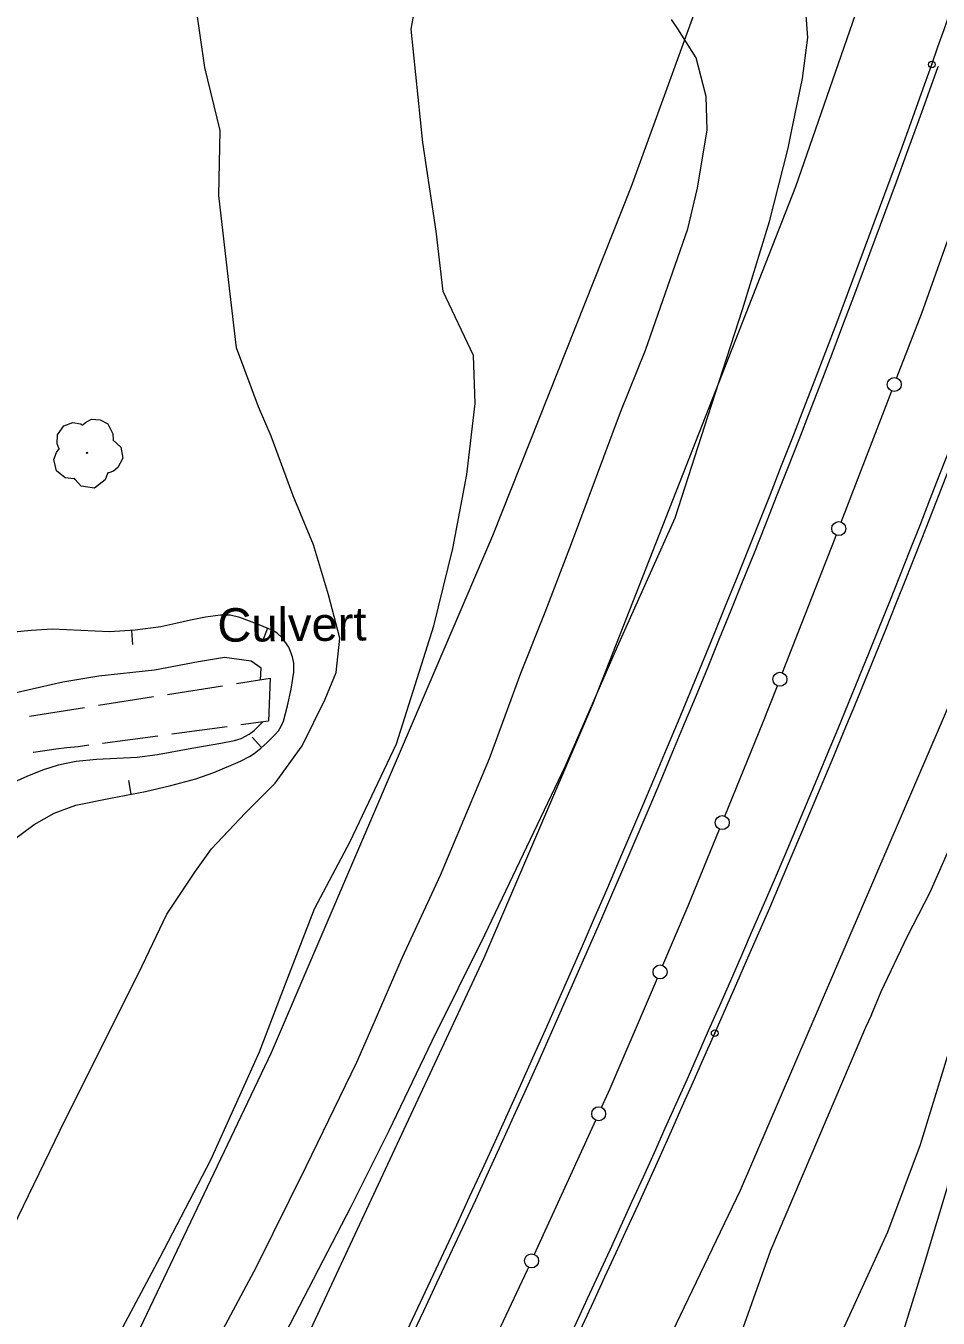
# Model space of a CAD drawing. Extents: x 2361284 to 2366480, y 6976556 to 6985346.
# Drawn here: x 2364793.5 to 2364924.1, y 6979834.6 to 6980019.7 of the extents above; entities that cross this region are included whole.
import ezdxf

# ---------------------------------------------------------------- set-up
doc = ezdxf.new("R2010")
doc.units = 0
doc.header["$LTSCALE"] = 1.9
doc.header["$PDMODE"] = 32
doc.header["$PDSIZE"] = 0.95
for name, color, linetype, lineweight in [('12', 7, 'Continuous', 13), ('13', 7, 'Continuous', 13), ('14', 7, 'Continuous', 13), ('16', 7, 'Continuous', 13), ('3', 7, 'Continuous', 13), ('30', 7, 'Continuous', 13), ('5', 7, 'Continuous', 13), ('6', 7, 'Continuous', 13), ('8', 7, 'Continuous', 13)]:
    doc.layers.add(name, color=color, linetype=linetype, lineweight=lineweight)

msp = doc.modelspace()

# ---------------------------------------------------------------- linework, layer by layer
at = {"layer": '12'}
for points in [[(2364914.517, 6979878.067), (2364915.905, 6979881.39), (2364919.701, 6979889.316), (2364922.931, 6979895.638), (2364926.289, 6979903.2), (2364931.29, 6979913.599), (2364935.167, 6979922.346), (2364940.732, 6979935.519), (2364948.331, 6979952.542), (2364952.439, 6979962.282), (2364959.332, 6979977.628), (2364962.226, 6979984.607), (2364966.181, 6979996.814), (2364969.567, 6980009.868), (2364969.668, 6980013.958), (2364970.309, 6980020.164), (2364970.687, 6980027.739), (2364970.648, 6980029.799)], [(2364914.517, 6979878.067), (2364913.694, 6979876.249), (2364900.098, 6979844.318), (2364896.113, 6979833.2), (2364890.159, 6979821.961), (2364881.477, 6979804.259), (2364872.114, 6979788.718), (2364863.212, 6979773.153), (2364857.337, 6979761.087), (2364850.354, 6979750.65), (2364840.141, 6979737.422), (2364834.841, 6979727.951), (2364828.558, 6979718.601), (2364818.834, 6979703.288), (2364813.701, 6979695.179), (2364808.278, 6979686.956), (2364801.848, 6979675.355), (2364796.873, 6979665.386), (2364794.359, 6979660.502)]]:
    msp.add_lwpolyline(points, dxfattribs=at)
at = {"layer": '13'}
for points in [[(2364807.337, 6979833.316), (2364812.712, 6979843.377), (2364819.939, 6979857.316), (2364826.942, 6979872.774), (2364830.65, 6979882.519), (2364834.799, 6979893.22), (2364839.898, 6979902.868), (2364846.514, 6979916.843), (2364851.863, 6979933.763), (2364854.589, 6979944.831), (2364856.589, 6979955.4), (2364857.812, 6979965.582), (2364857.567, 6979972.47), (2364853.228, 6979981.641), (2364852.216, 6979990.26), (2364850.316, 6980002.944), (2364848.611, 6980019.207), (2364850.256, 6980028.174)], [(2364903.104, 6980004.546), (2364904.662, 6980012.141), (2364905.416, 6980017.987), (2364904.88, 6980024.964)], [(2364791.61, 6979847.577), (2364799.153, 6979863.129), (2364805.375, 6979875.589), (2364810.105, 6979885.094), (2364813.656, 6979892.449), (2364817.638, 6979898.497), (2364820.056, 6979901.83), (2364824.867, 6979906.926), (2364829.147, 6979911.216), (2364833.027, 6979916.575), (2364836.334, 6979923.236), (2364837.878, 6979927.061), (2364838.421, 6979931.986), (2364836.802, 6979938.171), (2364834.653, 6979945.361), (2364831.717, 6979952.354), (2364828.604, 6979960.925), (2364826.774, 6979965.127), (2364823.604, 6979973.578), (2364822.602, 6979982.119), (2364821.087, 6979995.345), (2364821.278, 6980004.678), (2364819.072, 6980013.696), (2364817.83, 6980022.285)], [(2364818.026, 6979826.177), (2364826.475, 6979841.958), (2364833.62, 6979856.326), (2364840.838, 6979871.287), (2364843.071, 6979876.277), (2364847.374, 6979886.309), (2364852.823, 6979898.032), (2364859.825, 6979914.769), (2364864.339, 6979926.993), (2364867.837, 6979935.706), (2364871.603, 6979945.543), (2364878.595, 6979964.36), (2364882.161, 6979973.204), (2364888.236, 6979990.593), (2364889.64, 6979996.426), (2364890.991, 6980004.781), (2364890.886, 6980009.52), (2364889.433, 6980015.065), (2364886.793, 6980019.23), (2364885.891, 6980020.562)], [(2364829.958, 6979831.191), (2364840.054, 6979850.617), (2364845.461, 6979861.509), (2364851.639, 6979874.319), (2364859.195, 6979889.531), (2364870.716, 6979913.693), (2364878.154, 6979930.803), (2364886.429, 6979949.194), (2364891.646, 6979965.354), (2364896.076, 6979979.058), (2364899.927, 6979991.634), (2364902.627, 6980002.131), (2364903.104, 6980004.546)], [(2364827.046, 6979926.038), (2364827.14, 6979927.679), (2364825.71, 6979928.705), (2364821.905, 6979929.228), (2364818.171, 6979928.603), (2364811.903, 6979927.404), (2364803.92, 6979926.558), (2364798.768, 6979925.679), (2364790.416, 6979923.78), (2364785.127, 6979922.579), (2364779.338, 6979921.414), (2364772.836, 6979919.462), (2364768.256, 6979918.329), (2364766.002, 6979917.747), (2364762.545, 6979916.234), (2364758.294, 6979914.384), (2364754.915, 6979911.091), (2364751.407, 6979908.717), (2364749.443, 6979908.118), (2364748.623, 6979909.141), (2364748.289, 6979911.688)], [(2364768.064, 6979902.835), (2364771.322, 6979904.086), (2364777.217, 6979906.772), (2364779.854, 6979907.554), (2364783.456, 6979908.32), (2364785.228, 6979908.779), (2364786.8, 6979909.305), (2364789.885, 6979910.563), (2364793.968, 6979912.36), (2364796.037, 6979913.171), (2364798.15, 6979913.841), (2364799.228, 6979914.103), (2364800.665, 6979914.363), (2364803.571, 6979914.659), (2364809.422, 6979914.966), (2364812.318, 6979915.328), (2364817.229, 6979916.254), (2364821.372, 6979916.934), (2364823.324, 6979917.343), (2364824.286, 6979917.641), (2364825.445, 6979918.23), (2364826.137, 6979918.755), (2364827.393, 6979919.991)]]:
    msp.add_lwpolyline(points, dxfattribs=at)
at = {"layer": '14'}
for points in [[(2364488.166, 6979335.073), (2364531.387, 6979380.536), (2364585.832, 6979443.358), (2364610.525, 6979474.004), (2364658.18, 6979536.621), (2364706.572, 6979606.155), (2364727.555, 6979638.679), (2364767.485, 6979704.969), (2364787.631, 6979741.015), (2364825.518, 6979814.358), (2364859.052, 6979886.107), (2364874.641, 6979922.53), (2364903.701, 6979996.656), (2364916.752, 6980034.257), (2364950.998, 6980144.338), (2364960.936, 6980179.186)], [(2365007.099, 6980165.523), (2364980.625, 6980074.346), (2364954.823, 6979998.696), (2364928.454, 6979929.011), (2364895.715, 6979852.887), (2364859.717, 6979777.84), (2364824.691, 6979711.963), (2364785.746, 6979644.97), (2364742.17, 6979575.951), (2364695.149, 6979508.5), (2364647.665, 6979445.756), (2364622.953, 6979415.12), (2364597.396, 6979384.838), (2364544.659, 6979325.73), (2364510.437, 6979289.982)]]:
    msp.add_lwpolyline(points, dxfattribs=at)
at = {"layer": '16'}
for points in [[(2364798.26, 6979959.096), (2364798.28, 6979959.107), (2364798.2, 6979959.176), (2364797.964, 6979959.804), (2364798.001, 6979961.084), (2364798.889, 6979962.383), (2364800.195, 6979962.865), (2364801.316, 6979962.676), (2364801.548, 6979962.548), (2364801.618, 6979962.548), (2364801.667, 6979962.589), (2364802.015, 6979962.882), (2364802.88, 6979963.331), (2364804.091, 6979963.262), (2364805.207, 6979962.673), (2364805.94, 6979961.25), (2364805.948, 6979960.39)], [(2364805.938, 6979960.409), (2364807.078, 6979959.35), (2364807.364, 6979957.763), (2364806.656, 6979956.436), (2364806.001, 6979955.89), (2364805.333, 6979955.673), (2364805.183, 6979955.662), (2364805.164, 6979955.552), (2364804.843, 6979954.649), (2364803.304, 6979953.484), (2364801.411, 6979953.766), (2364800.512, 6979954.708), (2364800.441, 6979954.837), (2364800.321, 6979954.816), (2364799.11, 6979954.934), (2364797.84, 6979955.932), (2364797.495, 6979957.569), (2364797.865, 6979958.593), (2364798.191, 6979959.036), (2364798.26, 6979959.086)]]:
    msp.add_lwpolyline(points, dxfattribs=at)
msp.add_circle((2364802.226, 6979958.524), 0.1, dxfattribs=at)
at = {"layer": '3'}
for p, q in [((2364924.079, 6980013.817), (2364924.078, 6980013.814)), ((2364891.212, 6979875.809), (2364891.214, 6979875.813))]:
    msp.add_line(p, q, dxfattribs=at)
for points in [[(2364693.173, 6979627.899), (2364719.34, 6979667.339), (2364757.904, 6979733.459), (2364795.356, 6979802.82), (2364828.623, 6979872.66), (2364860.312, 6979946.705), (2364880.149, 6979996.551), (2364889.289, 6980021.774), (2364917.809, 6980111.37), (2364930.854, 6980156.107), (2364940.772, 6980186.873)], [(2364933.52, 6979898.889), (2364924.862, 6979870.316), (2364921.525, 6979859.432), (2364916.813, 6979846.921), (2364905.644, 6979822.569), (2364883.804, 6979775.159), (2364858.175, 6979726.593), (2364819.198, 6979657.718), (2364780.056, 6979593.868), (2364759.519, 6979562.537), (2364705.906, 6979486.851), (2364647.319, 6979410.421), (2364622.96, 6979380.757), (2364572.295, 6979323.083), (2364533.944, 6979284.135)], [(2364882.792, 6979709.125), (2364887.385, 6979724.581), (2364891.3, 6979739.083), (2364896.395, 6979758.453), (2364899.163, 6979768.075), (2364908.823, 6979799.548), (2364922.137, 6979842.447), (2364927.581, 6979860.555), (2364930.188, 6979869.646), (2364932.689, 6979879.009), (2364934.236, 6979885.281), (2364937.14, 6979897.874)]]:
    msp.add_lwpolyline(points, dxfattribs=at)
for centre, radius, start, end in [((2362835.296, 6980750.223), 2213.833, 340.57976, 344.96923), ((2363245.327, 6980606.893), 1800.95, 336.04989, 344.03346), ((2363245.327, 6980606.893), 1801.91, 336.04989, 344.03346), ((2363085.134, 6980669.62), 1951.422, 332.14217, 340.37272), ((2363085.134, 6980669.62), 1952.382, 332.14217, 340.37272), ((2363152.153, 6980637.949), 1898.732, 328.94993, 336.33464), ((2363152.153, 6980637.949), 1899.692, 328.94993, 336.33464)]:
    msp.add_arc(centre, radius, start, end, dxfattribs=at)
for p in [(2364923.174, 6980014.137), (2364892.091, 6979875.424)]:
    msp.add_point(p, dxfattribs=at)
at = {"layer": '30'}
for p, q in [((2364808.608, 6979933.082), (2364808.727, 6979931.093)), ((2364828.086, 6979933.407), (2364827.344, 6979931.54)), ((2364827.218, 6979916.339), (2364825.874, 6979917.817)), ((2364808.561, 6979909.651), (2364808.202, 6979911.617))]:
    msp.add_line(p, q, dxfattribs=at)
msp.add_lwpolyline([(2364789.22, 6979901.316), (2364794.661, 6979905.318), (2364797.526, 6979906.936), (2364800.605, 6979908.095), (2364805.606, 6979909.103), (2364810.608, 6979910.03), (2364814.22, 6979910.874), (2364817.8, 6979911.849), (2364820.362, 6979912.764), (2364822.882, 6979913.808), (2364824.207, 6979914.381), (2364825.49, 6979915.043), (2364826.166, 6979915.479), (2364827.109, 6979916.238), (2364828.011, 6979917.067), (2364829.131, 6979918.148), (2364829.625, 6979918.732), (2364830.039, 6979919.396), (2364830.342, 6979920.099), (2364830.932, 6979922.285), (2364831.47, 6979924.71), (2364831.817, 6979927.144), (2364831.825, 6979928.393), (2364831.666, 6979929.321), (2364831.143, 6979930.686), (2364830.229, 6979932.008), (2364829.452, 6979932.72), (2364828.849, 6979933.095), (2364826.871, 6979933.886), (2364824.121, 6979934.941), (2364822.738, 6979935.268), (2364821.337, 6979935.304), (2364819.201, 6979934.974), (2364817.065, 6979934.554), (2364814.93, 6979934.082), (2364812.774, 6979933.622), (2364809.119, 6979933.117), (2364805.44, 6979932.902), (2364801.328, 6979933.083), (2364797.225, 6979933.294), (2364794.237, 6979933.075), (2364791.25, 6979932.817)], dxfattribs=at)
at = {"layer": '5'}
for p, q in [((2364910.206, 6979948.61), (2364917.438, 6979967.389)), ((2364866.311, 6979843.787), (2364875.067, 6979863.001))]:
    msp.add_line(p, q, dxfattribs=at)
for points in [[(2364918.18, 6979969.307), (2364921.733, 6979978.531), (2364925.523, 6979989.097)], [(2364901.81, 6979927.089), (2364909.318, 6979946.291), (2364909.494, 6979946.753)], [(2364893.546, 6979906.508), (2364898.99, 6979919.872), (2364901.069, 6979925.182)], [(2364884.678, 6979885.173), (2364888.308, 6979893.649), (2364892.793, 6979904.661)], [(2364875.891, 6979864.809), (2364877.116, 6979867.501), (2364883.876, 6979883.286)], [(2364856.911, 6979823.695), (2364865.282, 6979841.527), (2364865.458, 6979841.919)]]:
    msp.add_lwpolyline(points, dxfattribs=at)
for centre in [(2364917.8, 6979968.312), (2364909.849, 6979947.67), (2364901.423, 6979926.097), (2364893.167, 6979905.576), (2364884.264, 6979884.196), (2364875.477, 6979863.897), (2364865.872, 6979842.822)]:
    msp.add_circle(centre, 1, dxfattribs=at)
at = {"layer": '6'}
for p, q in [((2364813.736, 6979923.931), (2364821.634, 6979925.187)), ((2364823.611, 6979925.495), (2364828.444, 6979926.261)), ((2364803.86, 6979922.377), (2364811.759, 6979923.623)), ((2364793.984, 6979920.824), (2364801.882, 6979922.069)), ((2364828.222, 6979920.099), (2364824.257, 6979919.571)), ((2364812.373, 6979917.978), (2364804.441, 6979916.923)), ((2364822.28, 6979919.302), (2364814.35, 6979918.247))]:
    msp.add_line(p, q, dxfattribs=at)
msp.add_lwpolyline([(2364802.464, 6979916.654), (2364800.936, 6979916.449), (2364799.337, 6979916.284), (2364797.759, 6979916.089), (2364796.171, 6979915.864), (2364794.583, 6979915.619), (2364794.534, 6979915.609)], dxfattribs=at)
at = {"layer": '8'}
msp.add_line((2364828.444, 6979926.261), (2364828.222, 6979920.099), dxfattribs=at)

# ---------------------------------------------------------------- texts
at = {"layer": '8', "width": 1.05}
msp.add_text('Culvert', height=4.799, rotation=0.545, dxfattribs=at).set_placement((2364820.914, 6979931.459))

doc.saveas('drawing.dxf')
